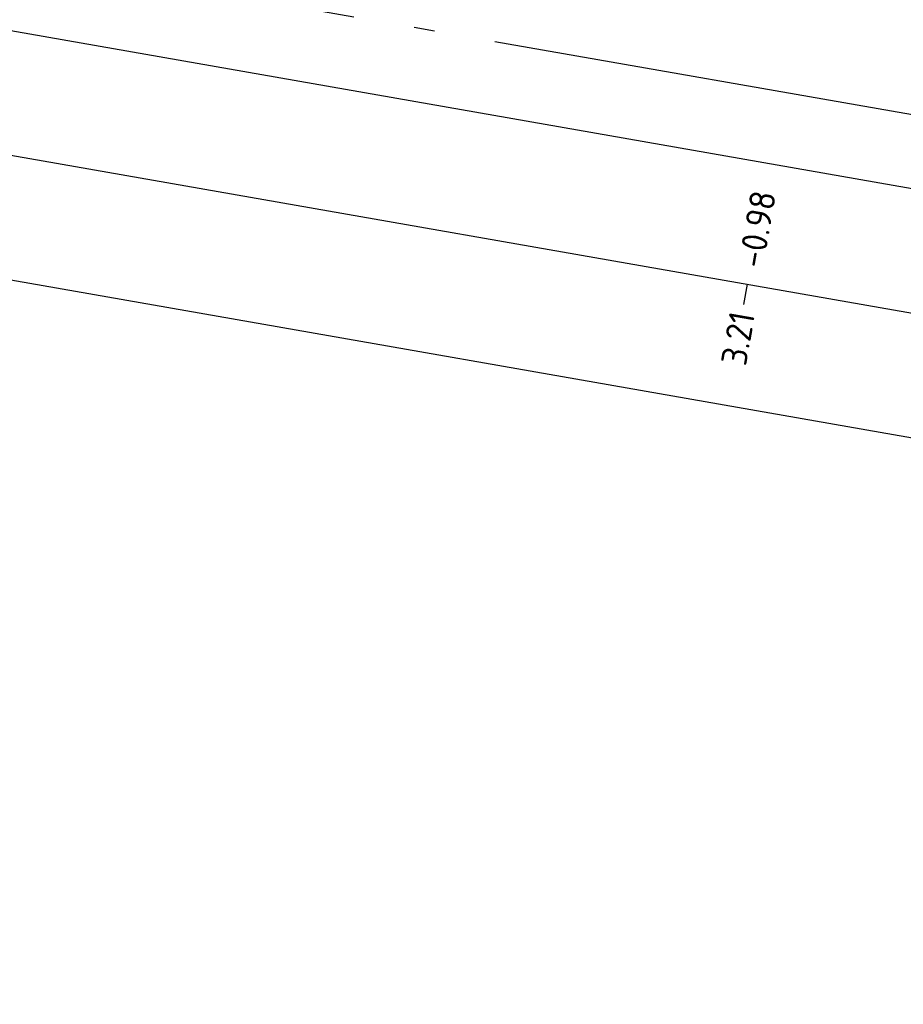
# Model space of a CAD drawing. Header units: metres. Extents: x 2514 to 227642, y 1683 to 852646.
# Tile 419 of 462: x 114376.5 to 114380.82, y 426099.64 to 426104.45. Entities that reach past the tile are written whole.
import ezdxf
from ezdxf.enums import TextEntityAlignment as Align

# ---------------------------------------------------------------- set-up
doc = ezdxf.new("R2010")
doc.units = ezdxf.units.M
doc.linetypes.add('AL-NAP_LIJN', pattern=[15.25, 12, -1.5, 0.25, -1.5])
for name, color, linetype, lineweight in [('N-WE-GW-GROND_GRIND-AD-50', 7, 'Continuous', 18), ('X-XX-AL-NAP-GD', 7, 'AL-NAP_LIJN', 25), ('X-XX-AL-PROFIELBALK-G', 7, 'Continuous', 25), ('X-XX-AL-PROFIELBALK-T25', 7, 'Continuous', 25)]:
    doc.layers.add(name, color=color, linetype=linetype, lineweight=lineweight)
doc.styles.add('NLCS-ISO-M50-T25', font='NLCS-ISO.ttf', dxfattribs={"height": 0.125})
pattern_1 = [(350.013562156, (0, 0), (0.23165277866, 0.16228675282), [0.025, -0.175]), (80.013562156, (0, 0), (-0.16228675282, 0.23165277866), [0.025, -0.175]), (125.013562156, (0.02462, -0.00434), (-0.196969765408, 0.03468301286), [0.03535534, -0.24748738]), (350.013562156, (0.04413, 0.10646), (0.23165277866, 0.16228675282), [0.025, -0.175]), (35.013562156, (0.05427, 0.09198), (0.03468301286, 0.196969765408), [0.01767766, -0.26516504]), (125.013562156, (0.05427, 0.09198), (-0.196969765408, 0.03468301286), [0.01767766, -0.26516504]), (350.013562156, (0.12666, 0.1427), (0.23165277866, 0.16228675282), [0.03535534, -0.16464466]), (35.013562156, (0.12666, 0.1427), (0.03468301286, 0.196969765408), [0.025, -0.25784272]), (125.013562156, (0.16148, 0.13657), (-0.196969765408, 0.03468301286), [0.025, -0.25784272]), (80.013562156, (0.14409, 0.0254), (-0.16228675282, 0.23165277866), [0.025, -0.175]), (35.013562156, (0.14409, 0.0254), (0.03468301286, 0.196969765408), [0.01767766, -0.26516504]), (125.013562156, (0.15857, 0.03554), (-0.196969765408, 0.03468301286), [0.01767766, -0.26516504]), (350.013562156, (0.0333, 0.0449), (0.23165277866, 0.16228675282), [0.0125, -0.1675]), (350.013562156, (0.1897, 0.06814), (0.23165277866, 0.16228675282), [0.0125, -0.1675]), (80.013562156, (0.13247, 0.1036), (-0.16228675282, 0.23165277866), [0.0125, -0.1675]), (125.013562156, (0.13758, -0.01153), (-0.196969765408, 0.03468301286), [0.01767766, -0.26516504]), (125.013562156, (0.07525, 0.13906), (-0.196969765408, 0.03468301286), [0.01767766, -0.26516504]), (35.013562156, (0.10371, 0.04837), (0.03468301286, 0.196969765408), [0.01767766, -0.26516504]), (80.013562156, (0.07204, 0.0127), (-0.16228675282, 0.23165277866), [0.003125, -0.196875]), (80.013562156, (0.0959, 0.09417), (-0.16228675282, 0.23165277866), [0.003125, -0.196875]), (80.013562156, (0.1942, 0.11177), (-0.16228675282, 0.23165277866), [0.003125, -0.196875]), (80.013562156, (0.17885, 0.00658), (-0.16228675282, 0.23165277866), [0.003125, -0.196875])]

msp = doc.modelspace()

# ---------------------------------------------------------------- hatches: boundary and pattern name
at = {"layer": 'N-WE-GW-GROND_GRIND-AD-50', "ltscale": 0.1}
h = msp.add_hatch(dxfattribs=at)
h.set_pattern_fill('AVH-FUNDERING_02-SO', color=1, scale=0.2, pattern_type=2)
h.set_pattern_definition(pattern_1)
edge = h.paths.add_edge_path()
edge.add_arc((114358.3205, 425960.5037), 148.1416, 78.890182, 81.209914)
edge.add_line((114380.9587, 426106.9054), (114380.9068, 426106.6097))
edge.add_line((114380.9068, 426106.6097), (114380.9098, 426106.6091))
edge.add_arc((99057.922, 338742.2016), 88697.9913, 80.048112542, 80.051982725, ccw=False)
edge.add_line((114386.811, 426105.5738), (114386.814, 426105.5734))
edge.add_line((114386.814, 426105.5734), (114386.8659, 426105.8691))
h = msp.add_hatch(dxfattribs=at)
h.set_pattern_fill('AVH-FUNDERING_02-SO', color=1, scale=0.2, pattern_type=2)
h.set_pattern_definition(pattern_1)
edge = h.paths.add_edge_path()
edge.add_arc((114336.8202, 425950.1267), 149.5509, 78.899366, 81.19785, ccw=False)
edge.add_line((114365.6137, 426096.8796), (114365.5618, 426096.5839))
edge.add_line((114365.5618, 426096.5839), (114365.5588, 426096.5843))
edge.add_arc((99024.8738, 338678.9411), 88753.4842, 80.046666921, 80.050535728)
edge.add_line((114359.656, 426097.62), (114359.6531, 426097.6206))
edge.add_line((114359.6531, 426097.6206), (114359.7049, 426097.9163))
h = msp.add_hatch(dxfattribs=at)
h.set_pattern_fill('AVH-FUNDERING_02-SO', color=1, scale=0.2, pattern_type=2)
h.set_pattern_definition(pattern_1)
edge = h.paths.add_edge_path()
edge.add_arc((114341.6433, 425963.2449), 148.3233, 78.891603, 81.208493)
edge.add_line((114364.3129, 426109.8255), (114364.261, 426109.5298))
edge.add_line((114364.261, 426109.5298), (114364.264, 426109.5292))
edge.add_arc((106704.2423, 382427.0489), 44349.0137, 80.04617745, 80.05391781, ccw=False)
edge.add_line((114370.1652, 426108.494), (114370.1682, 426108.4935))
edge.add_line((114370.1682, 426108.4935), (114370.2201, 426108.7892))

# ---------------------------------------------------------------- linework, layer by layer
at = {"layer": 'X-XX-AL-NAP-GD', "ltscale": 0.2, "flags": 128}
msp.add_lwpolyline([(114351.3418, 426109.1669), (114413.0291, 426098.3453)], dxfattribs=at)
at = {"layer": 'X-XX-AL-PROFIELBALK-G', "ltscale": 0.05}
for p, q in [((114351.2803, 426108.8165), (114412.9676, 426097.9949)), ((114351.1766, 426108.2255), (114412.8639, 426097.4039)), ((114351.0729, 426107.6345), (114412.7602, 426096.8129))]:
    msp.add_line(p, q, dxfattribs=at)
at = {"layer": 'X-XX-AL-PROFIELBALK-G'}
msp.add_line((114380.0392, 426103.0607), (114380.0565, 426103.1592), dxfattribs=at)

# ---------------------------------------------------------------- texts
at = {"layer": 'X-XX-AL-PROFIELBALK-T25', "style": 'NLCS-ISO-M50-T25'}
for s, p in [('-0.98', (114380.1363, 426103.6141)), ('3.21', (114380.0326, 426103.0231))]:
    msp.add_text(s, height=0.125, rotation=80.05, dxfattribs=at).set_placement(p, align=Align.MIDDLE_RIGHT)

doc.saveas('drawing.dxf')
